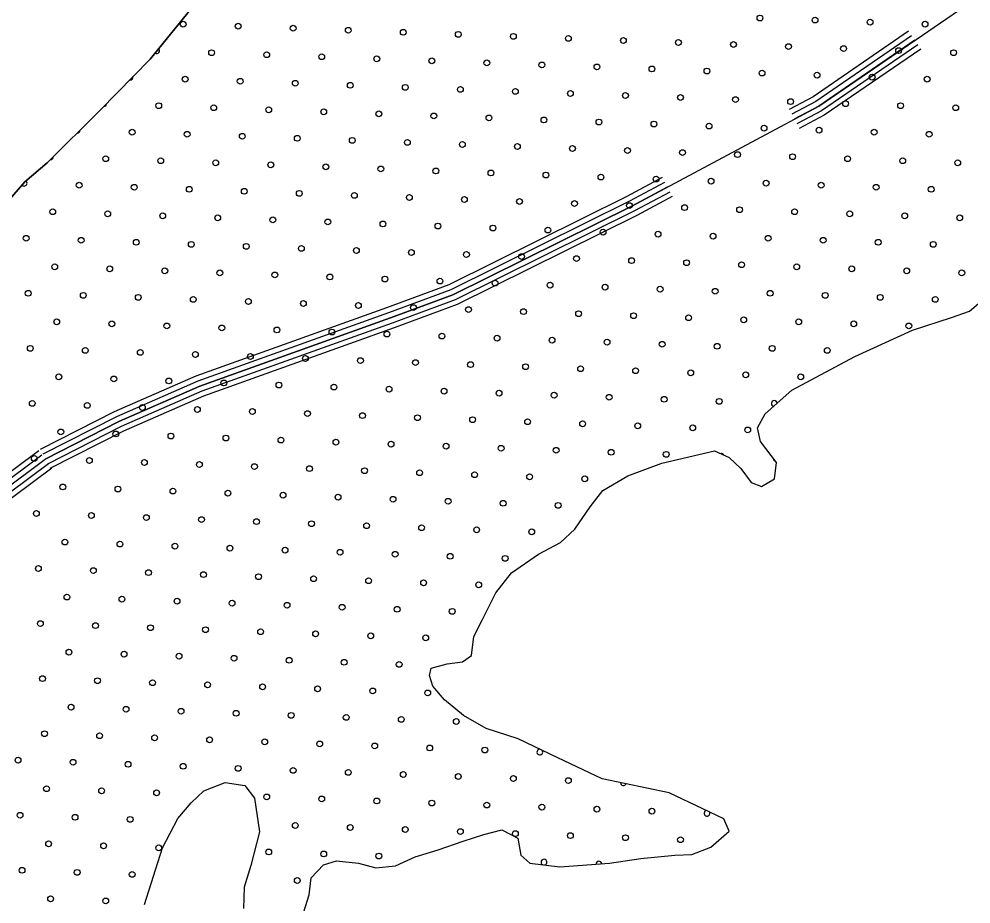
# Model space of a CAD drawing. Extents: x 1788175 to 1969470, y 584502 to 738744.
# Drawn here: x 1821086 to 1824573, y 717843 to 721083 of the extents above; entities that cross this region are included whole.
import ezdxf

# ---------------------------------------------------------------- set-up
doc = ezdxf.new("R2010")
doc.units = 0
for name, color, linetype in [('DESIGN - DRAINAGE - Bridges', 7, 'Continuous'), ('DESIGN - SCRATCH - User 1', 7, 'Continuous'), ('DESIGN - TRAFFIC CONTROL PERMANENT - Pavement Marking Text', 7, 'Continuous'), ('DESIGN - TRANSPORTATION - Edge of Traveled Way', 7, 'Continuous'), ('SURVEY - DRAINAGE - Natural Features', 7, 'Continuous')]:
    doc.layers.add(name, color=color, linetype=linetype)

msp = doc.modelspace()

# ---------------------------------------------------------------- linework, layer by layer
at = {"layer": 'DESIGN - SCRATCH - User 1'}
for points in [[(1821731.2, 721138.9), (1821566, 720937), (1821382.9, 720749.5), (1821189.1, 720557.1)], [(1821189.1, 720557.1), (1821107.2, 720486.9), (1821009.2, 720376.6)], [(1822121.2, 717790.5), (1822148.5, 717876.2), (1822155.5, 717938.2), (1822200.3, 717985.6), (1822248.5, 718000.9), (1822328.5, 717991.7), (1822392.2, 717974.7), (1822464.4, 717981.7), (1822536.9, 718014.6), (1822621.4, 718041.4), (1822712, 718072.1), (1822788.4, 718097.1), (1822854.7, 718114.1), (1822912.3, 718083.2), (1822923.3, 718021), (1822956.9, 717992.4), (1823066.7, 717978.8), (1823249.1, 717992.1), (1823363.4, 718008.5), (1823487.7, 718020.7), (1823549.8, 718023.7), (1823620.2, 718050.7), (1823687.2, 718109.8), (1823667.9, 718154.2), (1823590.4, 718191.4), (1823467.2, 718249.3), (1823221.9, 718301), (1823059, 718377.5), (1822914, 718447.7), (1822796.5, 718485.5), (1822713.2, 718532.8), (1822644, 718589.9), (1822600.8, 718640.6), (1822589.4, 718678.8), (1822595.8, 718706.7), (1822654.1, 718721.9), (1822710.2, 718729.1), (1822742.6, 718752.7), (1822751.7, 718822.6), (1822782.7, 718884.2), (1822832.3, 718981.7), (1822889.4, 719054.9), (1822988.6, 719123.5), (1823069.3, 719166.4), (1823122.1, 719215.7), (1823177.4, 719297), (1823224.4, 719356.4), (1823315.3, 719411.1), (1823440.1, 719457.4), (1823632.9, 719502.6), (1823686.6, 719477.8), (1823730, 719437.1), (1823767.2, 719386.5), (1823805, 719371.9), (1823853.5, 719399.2), (1823860.4, 719459.2), (1823801.6, 719536.2), (1823790.4, 719586.4), (1823819.2, 719638), (1823916.6, 719724.7), (1824146.7, 719847.5), (1824358.3, 719944.5), (1824501.1, 719990.5), (1824567.5, 720013.5), (1824634.5, 720070.6)], [(1821545.6, 717841), (1821610.9, 718048.3), (1821666.6, 718155.7), (1821715.5, 718213), (1821762.2, 718256.4), (1821840.7, 718287.3), (1821912.6, 718276.2), (1821947.9, 718229.6), (1821966, 718107.2), (1821934.1, 717983.5), (1821910.8, 717903.7), (1821907.6, 717825.7)]]:
    msp.add_lwpolyline(points, dxfattribs=at)
at = {"layer": 'DESIGN - TRAFFIC CONTROL PERMANENT - Pavement Marking Text'}
for centre in [(1821686.6, 721064.7), (1821888.2, 721057.2), (1823799.8, 721087.1), (1824001.4, 721079.6), (1824203, 721072.1), (1824404.6, 721064.7), (1822089.8, 721049.7), (1822291.4, 721042.3), (1822493, 721034.8), (1822694.7, 721027.3), (1822896.3, 721019.9), (1823097.9, 721012.4), (1823299.5, 721004.9), (1823501.1, 720997.5), (1823702.7, 720990), (1821791.1, 720960.1), (1821992.7, 720952.7), (1823904.3, 720982.5), (1824105.9, 720975.1), (1824307.5, 720967.6), (1824509.1, 720960.1), (1822194.4, 720945.2), (1822396, 720937.7), (1822597.6, 720930.3), (1822799.2, 720922.8), (1823000.8, 720915.3), (1823202.4, 720907.9), (1823404, 720900.4), (1823605.6, 720892.9), (1823807.2, 720885.5), (1821694.1, 720863.1), (1821895.7, 720855.6), (1822097.3, 720848.1), (1824008.9, 720878), (1824210.5, 720870.5), (1824412.1, 720863.1), (1822298.9, 720840.7), (1822500.5, 720833.2), (1822702.1, 720825.7), (1822903.7, 720818.3), (1823105.3, 720810.8), (1823306.9, 720803.3), (1823508.6, 720795.9), (1823710.2, 720788.4), (1823911.8, 720780.9), (1821597, 720766), (1821798.6, 720758.5), (1822000.2, 720751), (1822201.8, 720743.6), (1824113.4, 720773.4), (1824315, 720766), (1824516.6, 720758.5), (1822403.4, 720736.1), (1822605, 720728.6), (1822806.7, 720721.2), (1823008.3, 720713.7), (1823209.9, 720706.2), (1823411.5, 720698.8), (1823613.1, 720691.3), (1823814.7, 720683.8), (1824016.3, 720676.4), (1821499.9, 720668.9), (1821701.5, 720661.4), (1821903.1, 720654), (1822104.8, 720646.5), (1822306.4, 720639), (1824217.9, 720668.9), (1824419.5, 720661.4), (1822508, 720631.6), (1822709.6, 720624.1), (1822911.2, 720616.6), (1823112.8, 720609.2), (1823314.4, 720601.7), (1821402.9, 720571.8), (1823516, 720594.2), (1823717.6, 720586.8), (1823919.2, 720579.3), (1824120.9, 720571.8), (1821604.5, 720564.4), (1821806.1, 720556.9), (1822007.7, 720549.4), (1822209.3, 720542), (1822410.9, 720534.5), (1824322.5, 720564.4), (1824524.1, 720556.9), (1822612.5, 720527), (1822814.1, 720519.6), (1823015.7, 720512.1), (1823217.3, 720504.6), (1823419, 720497.2), (1821305.8, 720474.8), (1821507.4, 720467.3), (1823620.6, 720489.7), (1823822.2, 720482.2), (1824023.8, 720474.8), (1824225.4, 720467.3), (1821709, 720459.8), (1821910.6, 720452.4), (1822112.2, 720444.9), (1822313.8, 720437.4), (1822515.4, 720430), (1824427, 720459.8), (1822717.1, 720422.5), (1822918.7, 720415), (1823120.3, 720407.6), (1823321.9, 720400.1), (1823523.5, 720392.6), (1821208.7, 720377.7), (1821410.3, 720370.2), (1821611.9, 720362.8), (1823725.1, 720385.2), (1823926.7, 720377.7), (1824128.3, 720370.2), (1824329.9, 720362.8), (1821813.5, 720355.3), (1822015.2, 720347.8), (1822216.8, 720340.4), (1822418.4, 720332.9), (1822620, 720325.4), (1824531.5, 720355.3), (1822821.6, 720318), (1823023.2, 720310.5), (1823224.8, 720303), (1823426.4, 720295.6), (1823628, 720288.1), (1821111.6, 720280.6), (1821313.2, 720273.2), (1821514.9, 720265.7), (1821716.5, 720258.2), (1823829.6, 720280.6), (1824031.3, 720273.2), (1824232.9, 720265.7), (1824434.5, 720258.2), (1821918.1, 720250.8), (1822119.7, 720243.3), (1822321.3, 720235.8), (1822522.9, 720228.4), (1822724.5, 720220.9), (1822926.1, 720213.4), (1823127.7, 720206), (1823329.4, 720198.5), (1823531, 720191), (1823732.6, 720183.6), (1821216.2, 720176.1), (1821417.8, 720168.6), (1821619.4, 720161.2), (1821821, 720153.7), (1823934.2, 720176.1), (1824135.8, 720168.6), (1824337.4, 720161.2), (1824539, 720153.7), (1822022.6, 720146.2), (1822224.2, 720138.7), (1822425.8, 720131.3), (1822627.4, 720123.8), (1822829.1, 720116.3), (1821119.1, 720079), (1823030.7, 720108.9), (1823232.3, 720101.4), (1823433.9, 720093.9), (1823635.5, 720086.5), (1823837.1, 720079), (1821320.7, 720071.5), (1821522.3, 720064.1), (1821723.9, 720056.6), (1821925.5, 720049.1), (1824038.7, 720071.5), (1824240.3, 720064.1), (1824441.9, 720056.6), (1822127.2, 720041.7), (1822328.8, 720034.2), (1822530.4, 720026.7), (1822732, 720019.3), (1822933.6, 720011.8), (1821223.6, 719974.5), (1823135.2, 720004.3), (1823336.8, 719996.9), (1823538.4, 719989.4), (1823740, 719981.9), (1823941.6, 719974.5), (1821425.3, 719967), (1821626.9, 719959.5), (1821828.5, 719952.1), (1822030.1, 719944.6), (1824143.3, 719967), (1824344.9, 719959.5), (1822231.7, 719937.1), (1822433.3, 719929.7), (1822634.9, 719922.2), (1822836.5, 719914.7), (1823038.1, 719907.3), (1821126.6, 719877.4), (1821328.2, 719869.9), (1823239.7, 719899.8), (1823441.4, 719892.3), (1823643, 719884.9), (1823844.6, 719877.4), (1824046.2, 719869.9), (1821529.8, 719862.5), (1821731.4, 719855), (1821933, 719847.5), (1822134.6, 719840.1), (1822336.2, 719832.6), (1822537.8, 719825.1), (1822739.5, 719817.7), (1822941.1, 719810.2), (1823142.7, 719802.7), (1821231.1, 719772.9), (1821432.7, 719765.4), (1823344.3, 719795.3), (1823545.9, 719787.8), (1823747.5, 719780.3), (1823949.1, 719772.9), (1821634.3, 719757.9), (1821835.9, 719750.5), (1822037.6, 719743), (1822239.2, 719735.5), (1822440.8, 719728.1), (1822642.4, 719720.6), (1822844, 719713.1), (1823045.6, 719705.7), (1823247.2, 719698.2), (1821134, 719675.8), (1821335.6, 719668.3), (1821537.3, 719660.9), (1823448.8, 719690.7), (1823650.4, 719683.3), (1821738.9, 719653.4), (1821940.5, 719645.9), (1822142.1, 719638.5), (1822343.7, 719631), (1822545.3, 719623.5), (1822746.9, 719616.1), (1822948.5, 719608.6), (1823150.1, 719601.1), (1823351.8, 719593.7), (1821238.6, 719571.3), (1821440.2, 719563.8), (1821641.8, 719556.3), (1823553.4, 719586.2), (1823755, 719578.7), (1821843.4, 719548.9), (1822045, 719541.4), (1822246.6, 719533.9), (1822448.2, 719526.5), (1822649.8, 719519), (1822851.5, 719511.5), (1823053.1, 719504.1), (1823254.7, 719496.6), (1823456.3, 719489.1), (1821141.5, 719474.2), (1821343.1, 719466.7), (1821544.7, 719459.2), (1821746.3, 719451.8), (1821947.9, 719444.3), (1822149.6, 719436.8), (1822351.2, 719429.4), (1822552.8, 719421.9), (1822754.4, 719414.4), (1822956, 719407), (1823157.6, 719399.5), (1821246, 719369.6), (1821447.7, 719362.2), (1821649.3, 719354.7), (1821850.9, 719347.2), (1822052.5, 719339.8), (1822254.1, 719332.3), (1822455.7, 719324.8), (1822657.3, 719317.4), (1822858.9, 719309.9), (1823060.5, 719302.4), (1821149, 719272.6), (1821350.6, 719265.1), (1821552.2, 719257.6), (1821753.8, 719250.2), (1821955.4, 719242.7), (1822157, 719235.2), (1822358.6, 719227.8), (1822560.2, 719220.3), (1822761.9, 719212.8), (1822963.5, 719205.4), (1821253.5, 719168), (1821455.1, 719160.6), (1821656.7, 719153.1), (1821858.3, 719145.6), (1822060, 719138.2), (1822261.6, 719130.7), (1822463.2, 719123.2), (1822664.8, 719115.8), (1822866.4, 719108.3), (1821156.4, 719071), (1821358, 719063.5), (1821559.7, 719056), (1821761.3, 719048.6), (1821962.9, 719041.1), (1822164.5, 719033.6), (1822366.1, 719026.2), (1822567.7, 719018.7), (1822769.3, 719011.2), (1821261, 718966.4), (1821462.6, 718959), (1821664.2, 718951.5), (1821865.8, 718944), (1822067.4, 718936.6), (1822269, 718929.1), (1822470.6, 718921.6), (1822672.3, 718914.2), (1821163.9, 718869.4), (1821365.5, 718861.9), (1821567.1, 718854.4), (1821768.7, 718847), (1821970.3, 718839.5), (1822172, 718832), (1822373.6, 718824.5), (1822575.2, 718817.1), (1821268.4, 718764.8), (1821470.1, 718757.3), (1821671.7, 718749.9), (1821873.3, 718742.4), (1822074.9, 718734.9), (1822276.5, 718727.5), (1822478.1, 718720), (1821171.4, 718667.7), (1821373, 718660.3), (1821574.6, 718652.8), (1821776.2, 718645.3), (1821977.8, 718637.9), (1822179.4, 718630.4), (1822381, 718622.9), (1822582.6, 718615.5), (1821275.9, 718563.2), (1821477.5, 718555.7), (1821679.1, 718548.3), (1821880.7, 718540.8), (1822082.4, 718533.3), (1822284, 718525.9), (1822485.6, 718518.4), (1822687.2, 718510.9), (1821178.8, 718466.1), (1821380.5, 718458.7), (1821582.1, 718451.2), (1821783.7, 718443.7), (1821985.3, 718436.3), (1822186.9, 718428.8), (1822388.5, 718421.3), (1822590.1, 718413.9), (1822791.7, 718406.4), (1821081.8, 718369.1), (1821283.4, 718361.6), (1821485, 718354.1), (1821686.6, 718346.7), (1821888.2, 718339.2), (1822089.8, 718331.7), (1822291.4, 718324.3), (1822493, 718316.8), (1822694.7, 718309.3), (1822896.3, 718301.9), (1823097.9, 718294.4), (1821186.3, 718264.5), (1821387.9, 718257.1), (1821589.5, 718249.6), (1821992.7, 718234.7), (1822194.4, 718227.2), (1822396, 718219.7), (1822597.6, 718212.3), (1822799.2, 718204.8), (1823000.8, 718197.3), (1821089.2, 718167.4), (1823202.4, 718189.9), (1823404, 718182.4), (1821290.8, 718160), (1821492.5, 718152.5), (1822097.3, 718130.1), (1822298.9, 718122.6), (1822500.5, 718115.2), (1822702.1, 718107.7), (1822903.7, 718100.2), (1823105.3, 718092.8), (1821193.8, 718062.9), (1821395.4, 718055.4), (1823306.9, 718085.3), (1823508.6, 718077.8), (1821597, 718048), (1822000.2, 718033), (1822201.8, 718025.6), (1822403.4, 718018.1), (1821096.7, 717965.8), (1821298.3, 717958.4), (1821499.9, 717950.9), (1822104.8, 717928.5), (1821201.2, 717861.3), (1821402.9, 717853.8)]:
    msp.add_circle(centre, 10.6, dxfattribs=at)
for centre, start, end in [((1821589.5, 720967.6), 236.9069, 44.4774), ((1821492.5, 720870.5), 261.4213, 9.9725), ((1821395.4, 720773.4), 273.5997, 357.7941), ((1821298.3, 720676.4), 271.8459, 357.7238), ((1821201.2, 720579.3), 267.884, 1.6857), ((1821104.2, 720482.2), 223.8237, 49.2026), ((1823852, 719675.8), 4.656, 258.6706), ((1823657.9, 719481.6), 28.9332, 101.4048), ((1823859.5, 719474.2), 180.0695, 254.7131), ((1823762.4, 719377.1), 60.0404, 63.7031), ((1822993.3, 718398.9), 92.3967, 35.9152), ((1823299.5, 718286.9), 180.4463, 335.7597), ((1823605.6, 718174.9), 102.9287, 25.7849), ((1823008.3, 717995.7), 287.825, 238.0277), ((1823209.9, 717988.2), 9.7443, 178.6208)]:
    msp.add_arc(centre, 10.6, start, end, dxfattribs=at)
at = {"layer": 'DESIGN - TRANSPORTATION - Edge of Traveled Way'}
for points in [[(1821189.1, 720557.1), (1821382.9, 720749.5), (1821566, 720937), (1821731.2, 721138.9)], [(1821009.2, 720376.6), (1821107.2, 720486.9), (1821189.1, 720557.1)], [(1822121.2, 717790.5), (1822148.5, 717876.2), (1822155.5, 717938.2), (1822200.3, 717985.6), (1822248.5, 718000.9), (1822328.5, 717991.7), (1822392.2, 717974.7), (1822464.4, 717981.7), (1822536.9, 718014.6), (1822621.4, 718041.4), (1822712, 718072.1), (1822788.4, 718097.1), (1822854.7, 718114.1), (1822912.3, 718083.2), (1822923.3, 718021), (1822956.9, 717992.4), (1823066.7, 717978.8), (1823249.1, 717992.1), (1823363.4, 718008.5), (1823487.7, 718020.7), (1823549.8, 718023.7), (1823620.2, 718050.7), (1823687.2, 718109.8), (1823667.9, 718154.2), (1823590.4, 718191.4), (1823467.2, 718249.3), (1823221.9, 718301), (1823059, 718377.5), (1822914, 718447.7), (1822796.5, 718485.5), (1822713.2, 718532.8), (1822644, 718589.9), (1822600.8, 718640.6), (1822589.4, 718678.8), (1822595.8, 718706.7), (1822654.1, 718721.9), (1822710.2, 718729.1), (1822742.6, 718752.7), (1822751.7, 718822.6), (1822782.7, 718884.2), (1822832.3, 718981.7), (1822889.4, 719054.9), (1822988.6, 719123.5), (1823069.3, 719166.4), (1823122.1, 719215.7), (1823177.4, 719297), (1823224.4, 719356.4), (1823315.3, 719411.1), (1823440.1, 719457.4), (1823632.9, 719502.6), (1823686.6, 719477.8), (1823730, 719437.1), (1823767.2, 719386.5), (1823805, 719371.9), (1823853.5, 719399.2), (1823860.4, 719459.2), (1823801.6, 719536.2), (1823790.4, 719586.4), (1823819.2, 719638), (1823916.6, 719724.7), (1824146.7, 719847.5), (1824358.3, 719944.5), (1824501.1, 719990.5), (1824567.5, 720013.5), (1824634.5, 720070.6)], [(1821545.6, 717841), (1821610.9, 718048.3), (1821666.6, 718155.7), (1821715.5, 718213), (1821762.2, 718256.4), (1821840.7, 718287.3), (1821912.6, 718276.2), (1821947.9, 718229.6), (1821966, 718107.2), (1821934.1, 717983.5), (1821910.8, 717903.7), (1821907.6, 717825.7)]]:
    msp.add_lwpolyline(points, dxfattribs=at)
at = {"layer": 'SURVEY - DRAINAGE - Natural Features'}
for points in [[(1821181.2, 719471.5), (1821451.1, 719608.9), (1821747.4, 719738.7), (1822445.7, 719988.8), (1822675.2, 720073.5), (1823330.7, 720398.3), (1824014.9, 720764.7), (1824996.1, 721437.2), (1826369.8, 722386.3), (1827349.3, 723076.9), (1828373.3, 723800.8), (1829431.2, 724648.4), (1830739.3, 725746.7), (1832581.2, 727327.8)], [(1824344, 721038.8), (1823994.1, 720799), (1823906.4, 720752)], [(1824355.3, 721022.3), (1824004.5, 720781.9), (1823915.9, 720734.4)], [(1824366.6, 721005.8), (1824014.9, 720764.7), (1823925.3, 720716.8)], [(1824377.9, 720989.3), (1824025.3, 720747.6), (1823934.8, 720699.1)], [(1824388.7, 720973.6), (1824035.2, 720731.4), (1823943.7, 720682.4)], [(1823441, 720502.7), (1823312.4, 720433.9), (1822659.4, 720110.3), (1822432.1, 720026.3), (1821732.6, 719775.9), (1821434, 719645), (1821163.1, 719507.2)], [(1823450.4, 720485.1), (1823321.6, 720416.1), (1822667.3, 720091.9), (1822438.9, 720007.6), (1821740, 719757.3), (1821442.6, 719627), (1821172.2, 719489.4)], [(1823459.9, 720467.5), (1823330.7, 720398.3), (1822675.2, 720073.5), (1822445.7, 719988.8), (1821747.4, 719738.7), (1821451.1, 719608.9), (1821181.2, 719471.5)], [(1823469.3, 720449.8), (1823339.9, 720380.5), (1822683.1, 720055.1), (1822452.6, 719970), (1821754.8, 719720.1), (1821459.7, 719590.8), (1821190.3, 719453.7)], [(1823478.3, 720433.1), (1823348.6, 720363.6), (1822690.7, 720037.6), (1822459.1, 719952.1), (1821761.8, 719702.4), (1821467.8, 719573.6), (1821198.9, 719436.8)], [(1819347.7, 717999), (1819744.3, 718292.5), (1819974.3, 718477.6), (1820039.9, 718539.6), (1820139.4, 718651.4), (1820373.2, 718890.1), (1820661.3, 719132.8), (1821157.9, 719502.8)], [(1815183.6, 708676.7), (1815457.4, 709031.6), (1815591.3, 709236.1), (1815833.1, 709735.2), (1816031, 710196.2), (1816432.6, 711757.1), (1816882.1, 713936.9), (1816970.1, 714225.5), (1817086, 714740.4), (1817227.8, 715213.3), (1817387.7, 715696.2), (1817545.6, 716191.2), (1817617.5, 716355.5), (1817735.4, 716544), (1817915.3, 716784.6), (1818191.1, 717043.4), (1818772.8, 717525), (1819768.1, 718261.6), (1820000, 718448.2), (1820067.9, 718512.4), (1820167.9, 718624.8), (1820399.7, 718861.5), (1820685.5, 719102.2), (1821181.2, 719471.5)], [(1819359, 717983.7), (1819755.9, 718277.4), (1819986.8, 718463.3), (1820053.6, 718526.4), (1820153.3, 718638.4), (1820386.1, 718876.1), (1820673.1, 719117.9), (1821169.3, 719487.6)], [(1819370.9, 717967.7), (1819768.1, 718261.6), (1820000, 718448.2), (1820067.9, 718512.4), (1820167.9, 718624.8), (1820399.7, 718861.5), (1820685.5, 719102.2), (1821181.2, 719471.5)], [(1819382.8, 717951.6), (1819780.4, 718245.8), (1820013.1, 718433.2), (1820082.3, 718498.5), (1820182.5, 718611.1), (1820413.3, 718846.8), (1820698, 719086.6), (1821193.2, 719455.5)], [(1819394.7, 717935.5), (1819792.6, 718229.9), (1820026.3, 718418.1), (1820096.7, 718484.6), (1820197.1, 718597.4), (1820427, 718832.1), (1820710.4, 719070.9), (1821205.1, 719439.5)]]:
    msp.add_lwpolyline(points, dxfattribs=at)

# ---------------------------------------------------------------- texts
at = {"layer": 'DESIGN - DRAINAGE - Bridges'}
msp.add_text('CUMBERLAND', height=739, rotation=37.8758, dxfattribs=at).set_placement((1819147, 720414.2))

doc.saveas('drawing.dxf')
